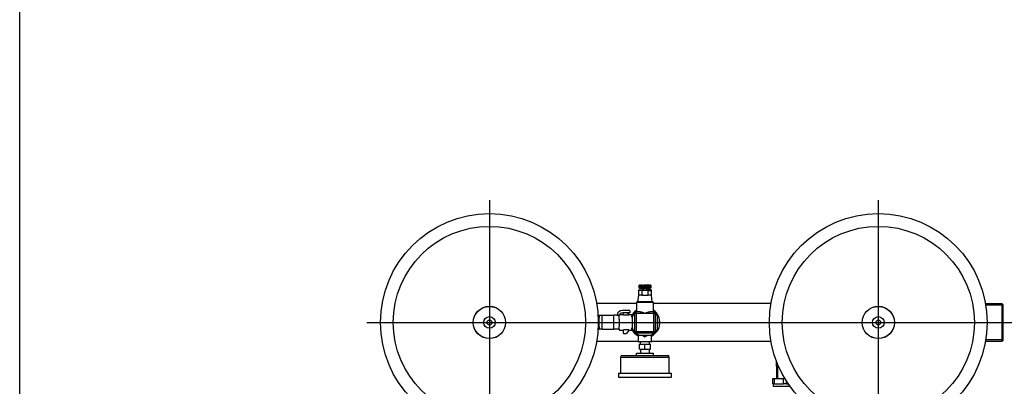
# Model space of a CAD drawing. Extents: x -132501 to 411300, y -42818 to 427495.
# Tile 288 of 330: x 248450 to 249716, y 242193 to 242665. Entities that reach past the tile are written whole.
import ezdxf

# ---------------------------------------------------------------- set-up
doc = ezdxf.new("R2010")
doc.units = 0
doc.header["$LTSCALE"] = 50
doc.linetypes.add('CENTER2', pattern=[28.575, 19.05, -3.175, 3.175, -3.175])
for name, color, linetype in [('00GW7692_-_REDUZ', 7, 'CONTINUOUS'), ('405809_-_FT_STUT', 7, 'CONTINUOUS'), ('91040265_-_FT_ST', 7, 'CONTINUOUS'), ('91045013_-_FT_RO', 7, 'CONTINUOUS'), ('91071148', 7, 'CONTINUOUS'), ('91072077_TRANSMI', 7, 'CONTINUOUS'), ('96871164_DD_18_P', 7, 'CONTINUOUS'), ('97823497_-_HAHN-', 7, 'CONTINUOUS'), ('97823500_-_VENTI', 7, 'CONTINUOUS'), ('Default', 7, 'CONTINUOUS'), ('HEBEL_KUGELHAHN_', 7, 'CONTINUOUS'), ('KÖRPER_KUGELHAHN', 7, 'CONTINUOUS'), ('SF_LAYOUT', 7, 'CONTINUOUS')]:
    doc.layers.add(name, color=color, linetype=linetype)

# ---------------------------------------------------------------- blocks, each defined once
blk = doc.blocks.new('SEANNOT_GROUP6')
at = {"layer": 'Default', "color": 7, "linetype": 'CENTER2'}
blk.add_line((49.64, 98.57), (133.06, 98.57), dxfattribs=at)
blk = doc.blocks.new('SEANNOT_GROUP7')
at = {"layer": 'Default', "color": 7, "linetype": 'CENTER2'}
blk.add_line((65.39, 114.32), (65.39, 82.82), dxfattribs=at)
blk = doc.blocks.new('SEANNOT_GROUP8')
at = {"layer": 'Default', "color": 7, "linetype": 'CENTER2'}
blk.add_line((115.39, 114.32), (115.39, 82.82), dxfattribs=at)
blk = doc.blocks.new('SE1')
at = {"layer": '00GW7692_-_REDUZ', "color": 7, "linetype": 'Continuous'}
for p, q in [((85.21, 96.94), (85.39, 96.84)), ((85.39, 96.84), (85.57, 96.94))]:
    blk.add_line(p, q, dxfattribs=at)
at = {"layer": '405809_-_FT_STUT', "color": 7, "linetype": 'Continuous'}
for p, q in [((131.31, 100.96), (129.18, 100.96)), ((131.39, 100.81), (129.18, 100.81)), ((131.31, 96.18), (131.31, 100.96)), ((131.39, 100.89), (131.31, 100.96)), ((131.39, 100.89), (131.39, 96.26)), ((131.39, 96.33), (129.18, 96.33)), ((131.31, 96.18), (131.39, 96.26)), ((129.18, 96.18), (131.31, 96.18))]:
    blk.add_line(p, q, dxfattribs=at)
at = {"layer": '91040265_-_FT_ST', "color": 7, "linetype": 'Continuous'}
for p, q in [((102.27, 93.69), (102.27, 92.96)), ((102.27, 92.96), (102.56, 92.96)), ((102.29, 92.96), (102.29, 91.36)), ((102.44, 92.96), (102.44, 91.36))]:
    blk.add_line(p, q, dxfattribs=at)
at = {"layer": '91045013_-_FT_RO', "color": 7, "linetype": 'Continuous'}
for p, q in [((84.29, 100.99), (79.18, 100.99)), ((101.6, 100.99), (86.49, 100.99)), ((79.18, 96.16), (84.52, 96.16)), ((86.25, 96.16), (101.6, 96.16))]:
    blk.add_line(p, q, dxfattribs=at)
at = {"layer": '91071148', "color": 7, "linetype": 'Continuous'}
for p, q in [((84.69, 95.77), (85.39, 95.77)), ((84.69, 95.12), (84.69, 95.77)), ((84.69, 95.12), (85.39, 95.12)), ((84.79, 96.07), (84.79, 95.77)), ((84.81, 95.12), (84.81, 94.62)), ((85.39, 95.77), (86.09, 95.77)), ((85.39, 95.12), (85.39, 95.77)), ((85.39, 95.12), (86.09, 95.12)), ((85.96, 94.62), (85.96, 95.12)), ((85.99, 95.77), (85.99, 96.07)), ((86.09, 95.12), (86.09, 95.77)), ((82.25, 94.12), (88.52, 94.12)), ((82.25, 94.12), (82.25, 92.06)), ((82.45, 94.32), (88.32, 94.32)), ((84.29, 94.32), (84.29, 94.62)), ((84.29, 94.62), (86.49, 94.62)), ((86.49, 94.32), (86.49, 94.62)), ((88.52, 92.06), (88.52, 94.12)), ((81.99, 92.06), (88.79, 92.06)), ((81.99, 92.06), (81.99, 91.53)), ((81.99, 91.53), (88.79, 91.53)), ((88.79, 91.53), (88.79, 92.06))]:
    blk.add_line(p, q, dxfattribs=at)
for centre, start, end in [((82.45, 94.12), 90, 180), ((88.32, 94.12), 0, 90)]:
    blk.add_arc(centre, 0.2, start, end, dxfattribs=at)
at = {"layer": '91072077_TRANSMI', "color": 7, "linetype": 'Continuous'}
for p, q in [((86.49, 101.12), (84.29, 101.12)), ((84.29, 101.12), (84.29, 99.92)), ((86.39, 101.22), (84.39, 101.22)), ((86.49, 99.92), (86.49, 101.12)), ((83.76, 99.34), (83.76, 97.8)), ((84.04, 99.72), (84.04, 97.42)), ((84.24, 99.72), (84.04, 99.72)), ((84.24, 99.92), (84.24, 99.72)), ((84.76, 99.92), (84.24, 99.92)), ((85.39, 99.72), (84.24, 99.72)), ((84.24, 99.72), (84.24, 97.42)), ((86.54, 99.72), (85.39, 99.72)), ((86.54, 99.92), (86.02, 99.92)), ((86.54, 99.72), (86.54, 99.92)), ((86.54, 99.72), (86.74, 99.72)), ((86.54, 97.42), (86.54, 99.72)), ((86.74, 97.42), (86.74, 99.72)), ((87.01, 97.8), (87.01, 99.34)), ((84.04, 97.42), (84.24, 97.42)), ((84.24, 97.42), (84.24, 97.22)), ((84.24, 97.42), (86.54, 97.42)), ((84.24, 97.22), (86.54, 97.22)), ((84.61, 96.95), (86.16, 96.95)), ((86.54, 97.42), (86.74, 97.42)), ((86.54, 97.42), (86.54, 97.22))]:
    blk.add_line(p, q, dxfattribs=at)
for centre, radius, start, end in [((84.39, 101.12), 0.1, 90, 180), ((86.39, 101.12), 0.1, 0, 90), ((85.39, 98.57), 1.66, 168.2135, 191.7865), ((85.39, 98.57), 1.8, 138.323, 154.5256), ((84.24, 99.72), 0.2, 90, 180), ((85.39, 98.57), 1.8, 127.6699, 131.677), ((85.39, 98.57), 1.8, 48.323, 52.3301), ((86.54, 99.72), 0.2, 0, 90), ((85.39, 98.57), 1.8, 25.4744, 41.677), ((85.39, 98.57), 1.66, 348.2135, 11.7865), ((85.39, 98.57), 1.8, 205.4744, 221.677), ((85.39, 98.57), 1.8, 318.323, 334.5256), ((84.24, 97.42), 0.2, 180, 270), ((85.39, 98.57), 1.8, 228.323, 244.5256), ((85.39, 98.57), 1.66, 258.2135, 281.7865), ((85.39, 98.57), 1.8, 295.4744, 311.677), ((86.54, 97.42), 0.2, 270, 0)]:
    blk.add_arc(centre, radius, start, end, dxfattribs=at)
for points, knots in [([(85.39, 99.72), (85.36, 99.73), (85.33, 99.74), (85.28, 99.77), (85.25, 99.78), (85.17, 99.81), (85.12, 99.83), (85.04, 99.86), (85.01, 99.87), (84.96, 99.89), (84.93, 99.89), (84.85, 99.91), (84.8, 99.92), (84.76, 99.92)], [0, 0, 0, 0, 0.125, 0.125, 0.25, 0.25, 0.5, 0.5, 0.625, 0.625, 0.75, 0.75, 1, 1, 1, 1]), ([(86.02, 99.92), (85.97, 99.92), (85.92, 99.91), (85.84, 99.89), (85.82, 99.89), (85.76, 99.87), (85.74, 99.86), (85.66, 99.83), (85.61, 99.81), (85.52, 99.78), (85.5, 99.77), (85.44, 99.74), (85.42, 99.73), (85.39, 99.72)], [0, 0, 0, 0, 0.25, 0.25, 0.375, 0.375, 0.5, 0.5, 0.75, 0.75, 0.875, 0.875, 1, 1, 1, 1])]:
    blk.add_open_spline(points, degree=3, knots=knots, dxfattribs=at)
at = {"layer": '96871164_DD_18_P', "color": 7, "linetype": 'Continuous'}
for centre, radius in [((65.39, 98.57), 14), ((115.39, 98.57), 14), ((65.39, 98.57), 12.36), ((115.39, 98.57), 12.36), ((65.39, 98.57), 2.08), ((65.39, 98.57), 2.07), ((115.39, 98.57), 2.08), ((115.39, 98.57), 2.07), ((65.39, 98.57), 0.748), ((65.39, 98.57), 0.321), ((115.39, 98.57), 0.748), ((115.39, 98.57), 0.321)]:
    blk.add_circle(centre, radius, dxfattribs=at)
at = {"layer": '97823497_-_HAHN-', "color": 7, "linetype": 'Continuous'}
for p, q in [((101.85, 90.69), (101.85, 91.36)), ((101.85, 91.36), (101.99, 91.36)), ((101.99, 91.36), (103.19, 91.36)), ((101.99, 91.36), (101.99, 90.69)), ((103.19, 90.69), (103.19, 91.36)), ((103.19, 91.36), (103.39, 91.36)), ((101.99, 90.69), (101.85, 90.69)), ((101.89, 90.69), (101.89, 90.39)), ((101.89, 90.39), (104.03, 90.39)), ((101.99, 90.69), (103.19, 90.69)), ((102.04, 90.39), (102.04, 90.32)), ((103.54, 90.69), (103.19, 90.69)), ((103.54, 91.11), (103.54, 90.69)), ((103.54, 90.69), (103.82, 90.69))]:
    blk.add_line(p, q, dxfattribs=at)
at = {"layer": '97823500_-_VENTI', "color": 7, "linetype": 'Continuous'}
for p, q in [((84.99, 102.67), (84.54, 102.67)), ((84.54, 102.67), (84.54, 102.08)), ((84.64, 103.37), (84.64, 102.97)), ((84.64, 103.37), (84.64, 103.37)), ((84.64, 102.97), (84.64, 103.37)), ((84.64, 103.37), (84.65, 103.37)), ((84.64, 102.97), (84.64, 102.97)), ((84.64, 102.97), (84.65, 102.97)), ((84.64, 102.77), (85.01, 102.77)), ((84.65, 103.37), (84.65, 102.97)), ((84.66, 103.37), (84.65, 103.37)), ((84.66, 102.97), (84.65, 102.97)), ((84.66, 102.97), (84.66, 103.37)), ((84.66, 103.37), (84.67, 103.37)), ((84.66, 102.97), (84.67, 102.97)), ((84.67, 103.37), (84.67, 102.97)), ((84.68, 103.37), (84.67, 103.37)), ((84.68, 102.97), (84.67, 102.97)), ((84.68, 102.97), (84.68, 103.37)), ((84.68, 103.37), (84.7, 103.37)), ((84.68, 102.97), (84.7, 102.97)), ((84.7, 103.37), (84.7, 102.97)), ((84.72, 103.37), (84.7, 103.37)), ((84.72, 102.97), (84.7, 102.97)), ((84.72, 102.97), (84.72, 103.37)), ((84.72, 103.37), (84.74, 103.37)), ((84.72, 102.97), (84.74, 102.97)), ((84.74, 103.37), (84.74, 102.97)), ((84.77, 103.37), (84.74, 103.37)), ((84.77, 102.97), (84.74, 102.97)), ((84.77, 102.97), (84.77, 103.37)), ((84.77, 103.37), (84.8, 103.37)), ((84.77, 102.97), (84.8, 102.97)), ((84.8, 103.37), (84.8, 102.97)), ((84.82, 103.37), (84.8, 103.37)), ((84.82, 102.97), (84.8, 102.97)), ((84.82, 102.97), (84.82, 103.37)), ((84.82, 103.37), (84.86, 103.37)), ((84.82, 102.97), (84.86, 102.97)), ((84.86, 103.37), (84.86, 102.97)), ((84.89, 103.37), (84.86, 103.37)), ((84.89, 102.97), (84.86, 102.97)), ((84.89, 102.97), (84.89, 103.37)), ((84.89, 103.37), (84.93, 103.37)), ((84.89, 102.97), (84.93, 102.97)), ((84.93, 103.37), (84.93, 102.97)), ((84.97, 103.37), (84.93, 103.37)), ((84.97, 102.97), (84.93, 102.97)), ((84.97, 102.97), (84.97, 103.37)), ((84.97, 103.37), (85.01, 103.37)), ((84.97, 102.97), (85.01, 102.97)), ((84.99, 102.67), (84.99, 102.08)), ((85.79, 102.67), (84.99, 102.67)), ((85.01, 103.37), (85.01, 102.97)), ((85.05, 103.37), (85.01, 103.37)), ((85.05, 102.97), (85.01, 102.97)), ((85.01, 102.77), (85.76, 102.77)), ((85.05, 102.97), (85.05, 103.37)), ((85.05, 103.37), (85.09, 103.37)), ((85.05, 102.97), (85.09, 102.97)), ((85.09, 103.37), (85.09, 102.97)), ((85.13, 103.37), (85.09, 103.37)), ((85.13, 102.97), (85.09, 102.97)), ((85.13, 102.97), (85.13, 103.37)), ((85.13, 103.37), (85.18, 103.37)), ((85.13, 102.97), (85.18, 102.97)), ((85.14, 102.97), (85.14, 102.77)), ((85.18, 103.37), (85.18, 102.97)), ((85.22, 103.37), (85.18, 103.37)), ((85.22, 102.97), (85.18, 102.97)), ((85.22, 102.97), (85.22, 103.37)), ((85.22, 103.37), (85.27, 103.37)), ((85.22, 102.97), (85.27, 102.97)), ((85.27, 103.37), (85.27, 102.97)), ((85.32, 103.37), (85.27, 103.37)), ((85.32, 102.97), (85.27, 102.97)), ((85.32, 102.97), (85.32, 103.37)), ((85.32, 103.37), (85.37, 103.37)), ((85.32, 102.97), (85.37, 102.97)), ((85.37, 103.37), (85.37, 102.97)), ((85.41, 103.37), (85.37, 103.37)), ((85.41, 102.97), (85.37, 102.97)), ((85.41, 102.97), (85.41, 103.37)), ((85.41, 103.37), (85.46, 103.37)), ((85.41, 102.97), (85.46, 102.97)), ((85.46, 103.37), (85.46, 102.97)), ((85.5, 103.37), (85.46, 103.37)), ((85.5, 102.97), (85.46, 102.97)), ((85.5, 102.97), (85.5, 103.37)), ((85.5, 103.37), (85.55, 103.37)), ((85.5, 102.97), (85.55, 102.97)), ((85.55, 103.37), (85.55, 102.97)), ((85.6, 103.37), (85.55, 103.37)), ((85.6, 102.97), (85.55, 102.97)), ((85.6, 102.97), (85.6, 103.37)), ((85.6, 103.37), (85.64, 103.37)), ((85.6, 102.97), (85.64, 102.97)), ((85.64, 103.37), (85.64, 102.97)), ((85.68, 103.37), (85.64, 103.37)), ((85.68, 102.97), (85.64, 102.97)), ((85.64, 102.77), (85.64, 102.97)), ((85.68, 102.97), (85.68, 103.37)), ((85.68, 103.37), (85.73, 103.37)), ((85.68, 102.97), (85.73, 102.97)), ((85.73, 103.37), (85.73, 102.97)), ((85.77, 103.37), (85.73, 103.37)), ((85.77, 102.97), (85.73, 102.97)), ((86.14, 102.77), (85.76, 102.77)), ((85.77, 102.97), (85.77, 103.37)), ((85.77, 103.37), (85.81, 103.37)), ((85.77, 102.97), (85.81, 102.97)), ((85.79, 102.08), (85.79, 102.67)), ((85.79, 102.67), (86.24, 102.67)), ((85.81, 103.37), (85.81, 102.97)), ((85.85, 103.37), (85.81, 103.37)), ((85.85, 102.97), (85.81, 102.97)), ((85.85, 102.97), (85.85, 103.37)), ((85.85, 103.37), (85.89, 103.37)), ((85.85, 102.97), (85.89, 102.97)), ((85.89, 103.37), (85.89, 102.97)), ((85.92, 103.37), (85.89, 103.37)), ((85.92, 102.97), (85.89, 102.97)), ((85.92, 102.97), (85.92, 103.37)), ((85.92, 103.37), (85.95, 103.37)), ((85.92, 102.97), (85.95, 102.97)), ((85.95, 103.37), (85.95, 102.97)), ((85.98, 103.37), (85.95, 103.37)), ((85.98, 102.97), (85.95, 102.97)), ((85.98, 102.97), (85.98, 103.37)), ((85.98, 103.37), (86.01, 103.37)), ((85.98, 102.97), (86.01, 102.97)), ((86.01, 103.37), (86.01, 102.97)), ((86.03, 103.37), (86.01, 103.37)), ((86.03, 102.97), (86.01, 102.97)), ((86.03, 102.97), (86.03, 103.37)), ((86.03, 103.37), (86.06, 103.37)), ((86.03, 102.97), (86.06, 102.97)), ((86.06, 103.37), (86.06, 102.97)), ((86.08, 103.37), (86.06, 103.37)), ((86.08, 102.97), (86.06, 102.97)), ((86.08, 102.97), (86.08, 103.37)), ((86.08, 103.37), (86.09, 103.37)), ((86.08, 102.97), (86.09, 102.97)), ((86.09, 103.37), (86.09, 102.97)), ((86.11, 103.37), (86.09, 103.37)), ((86.11, 102.97), (86.09, 102.97)), ((86.11, 102.97), (86.11, 103.37)), ((86.11, 103.37), (86.12, 103.37)), ((86.11, 102.97), (86.12, 102.97)), ((86.12, 103.37), (86.12, 102.97)), ((86.13, 103.37), (86.12, 103.37)), ((86.13, 102.97), (86.12, 102.97)), ((86.13, 102.97), (86.13, 103.37)), ((86.13, 103.37), (86.14, 103.37)), ((86.13, 102.97), (86.14, 102.97)), ((86.14, 103.37), (86.14, 102.97)), ((86.14, 103.37), (86.14, 103.37)), ((86.14, 102.97), (86.14, 103.37)), ((86.14, 102.97), (86.14, 102.97)), ((86.24, 102.08), (86.24, 102.67)), ((84.54, 102.08), (84.45, 101.22)), ((84.99, 102.08), (84.54, 102.08)), ((84.99, 102.08), (85.79, 102.08)), ((86.24, 102.08), (85.79, 102.08)), ((86.32, 101.22), (86.24, 102.08))]:
    blk.add_line(p, q, dxfattribs=at)
for centre, start, end in [((84.64, 102.67), 90, 180), ((86.14, 102.67), 0, 90)]:
    blk.add_arc(centre, 0.1, start, end, dxfattribs=at)
for points in [[(85.01, 102.77), (85.01, 102.77), (85.01, 102.77), (85, 102.76), (85, 102.75), (84.99, 102.73), (84.99, 102.72), (84.99, 102.7), (84.99, 102.68), (84.99, 102.67)], [(85.76, 102.77), (85.77, 102.77), (85.77, 102.77), (85.78, 102.76), (85.78, 102.75), (85.78, 102.73), (85.79, 102.72), (85.79, 102.7), (85.79, 102.68), (85.79, 102.67)]]:
    blk.add_open_spline(points, degree=3, knots=[0, 0, 0, 0, 0.25, 0.25, 0.5, 0.5, 0.75, 0.75, 1, 1, 1, 1], dxfattribs=at)
at = {"layer": 'HEBEL_KUGELHAHN_', "color": 7, "linetype": 'Continuous'}
for p, q in [((83.44, 100.11), (82.49, 100.11)), ((83.44, 100.11), (82.49, 100.11)), ((83.44, 100.11), (83.44, 99.81)), ((83.44, 100.11), (83.44, 99.81)), ((79.36, 99.51), (79.49, 99.51)), ((79.36, 99.51), (79.49, 99.51)), ((79.37, 99.21), (79.49, 99.21)), ((79.49, 99.51), (79.89, 99.51)), ((79.49, 99.51), (79.49, 99.21)), ((79.49, 99.51), (79.89, 99.51)), ((79.49, 98.01), (79.49, 99.21)), ((79.89, 99.51), (81.39, 99.51)), ((79.89, 99.51), (81.39, 99.51)), ((79.89, 97.71), (79.89, 99.51)), ((82.09, 99.51), (81.39, 99.51)), ((81.39, 97.71), (81.39, 99.51)), ((82.09, 99.51), (81.39, 99.51)), ((81.39, 97.71), (81.39, 99.51)), ((81.79, 99.51), (82.09, 99.51)), ((82.09, 99.01), (82.09, 99.51)), ((82.09, 99.51), (82.09, 99.41)), ((82.09, 99.01), (82.09, 99.41)), ((83.44, 99.81), (82.49, 99.81)), ((83.44, 99.81), (82.49, 99.81)), ((79.36, 97.71), (79.49, 97.71)), ((79.38, 98.01), (79.49, 98.01)), ((79.49, 98.01), (79.49, 97.71)), ((79.89, 97.71), (79.49, 97.71)), ((79.89, 97.71), (81.39, 97.71)), ((82.09, 97.71), (81.39, 97.71)), ((82.09, 97.71), (81.39, 97.71)), ((82.09, 97.71), (82.09, 98.13)), ((82.09, 97.71), (82.09, 98.13))]:
    blk.add_line(p, q, dxfattribs=at)
for radius, end in [(0.7, 171.7868), (0.7, 171.7868), (0.4, 180), (0.4, 180)]:
    blk.add_arc((82.49, 99.41), radius, 90, end, dxfattribs=at)
at = {"layer": 'KÖRPER_KUGELHAHN', "color": 7, "linetype": 'Continuous'}
for p, q in [((82.09, 99.01), (82.09, 98.13)), ((82.62, 99.57), (82.12, 99.57)), ((82.62, 99.53), (82.62, 99.81)), ((83.32, 99.53), (82.62, 99.53)), ((83.11, 99.81), (83.32, 99.67)), ((83.32, 99.53), (83.32, 99.67)), ((83.75, 99.57), (83.32, 99.57)), ((83.87, 99.54), (83.79, 99.49)), ((83.79, 99.49), (83.79, 99.4)), ((83.79, 99.49), (83.83, 99.47)), ((86.99, 99.49), (86.9, 99.54)), ((86.99, 99.49), (86.95, 99.47)), ((86.99, 99.4), (86.99, 99.49)), ((82.09, 97.71), (82.09, 97.57)), ((82.09, 97.57), (82.62, 97.57)), ((83.32, 97.61), (82.62, 97.61)), ((82.62, 97.17), (82.62, 97.61)), ((83.32, 97.6), (83.02, 97.17)), ((83.3, 97.57), (83.76, 97.57)), ((83.32, 97.6), (83.32, 97.61)), ((83.79, 97.75), (83.79, 97.65)), ((83.79, 97.65), (83.83, 97.67)), ((83.79, 97.65), (83.87, 97.6)), ((86.9, 97.6), (86.99, 97.65)), ((86.99, 97.65), (86.95, 97.67)), ((86.99, 97.65), (86.99, 97.75)), ((82.62, 97.17), (83.02, 97.17)), ((84.52, 96.99), (84.52, 96.12)), ((85, 96.95), (85.39, 96.72)), ((85.39, 96.72), (85.77, 96.95)), ((85.39, 96.72), (85.39, 96.84)), ((86.25, 96.12), (86.25, 96.99)), ((84.52, 96.12), (86.25, 96.12)), ((86.2, 96.07), (84.57, 96.07))]:
    blk.add_line(p, q, dxfattribs=at)
for centre, radius, start, end in [((85.39, 98.57), 1.92, 125.0585, 154.5344), ((85.39, 98.57), 1.92, 296.8526, 54.9415), ((83.03, 98.92), 0.786, 21.7424, 37.1943), ((83.03, 98.22), 0.786, 322.8057, 338.2576), ((85.39, 98.57), 1.92, 205.4656, 243.1474), ((84.57, 96.12), 0.05, 180, 270), ((86.2, 96.12), 0.05, 270, 0)]:
    blk.add_arc(centre, radius, start, end, dxfattribs=at)

msp = doc.modelspace()

# ---------------------------------------------------------------- linework, layer by layer
at = {"layer": 'SF_LAYOUT', "color": 7, "linetype": 'Continuous'}
msp.add_line((248449.7068, 241339.7787), (248449.7068, 244209.7787), dxfattribs=at)

# ---------------------------------------------------------------- block references
at = {"layer": 'Default', "xscale": 10, "yscale": 10, "zscale": 10}
for name in ['SEANNOT_GROUP7', 'SEANNOT_GROUP8', 'SE1', 'SEANNOT_GROUP6']:
    msp.add_blockref(name, (248399.7068, 241289.7787), dxfattribs=at)

doc.saveas('drawing.dxf')
